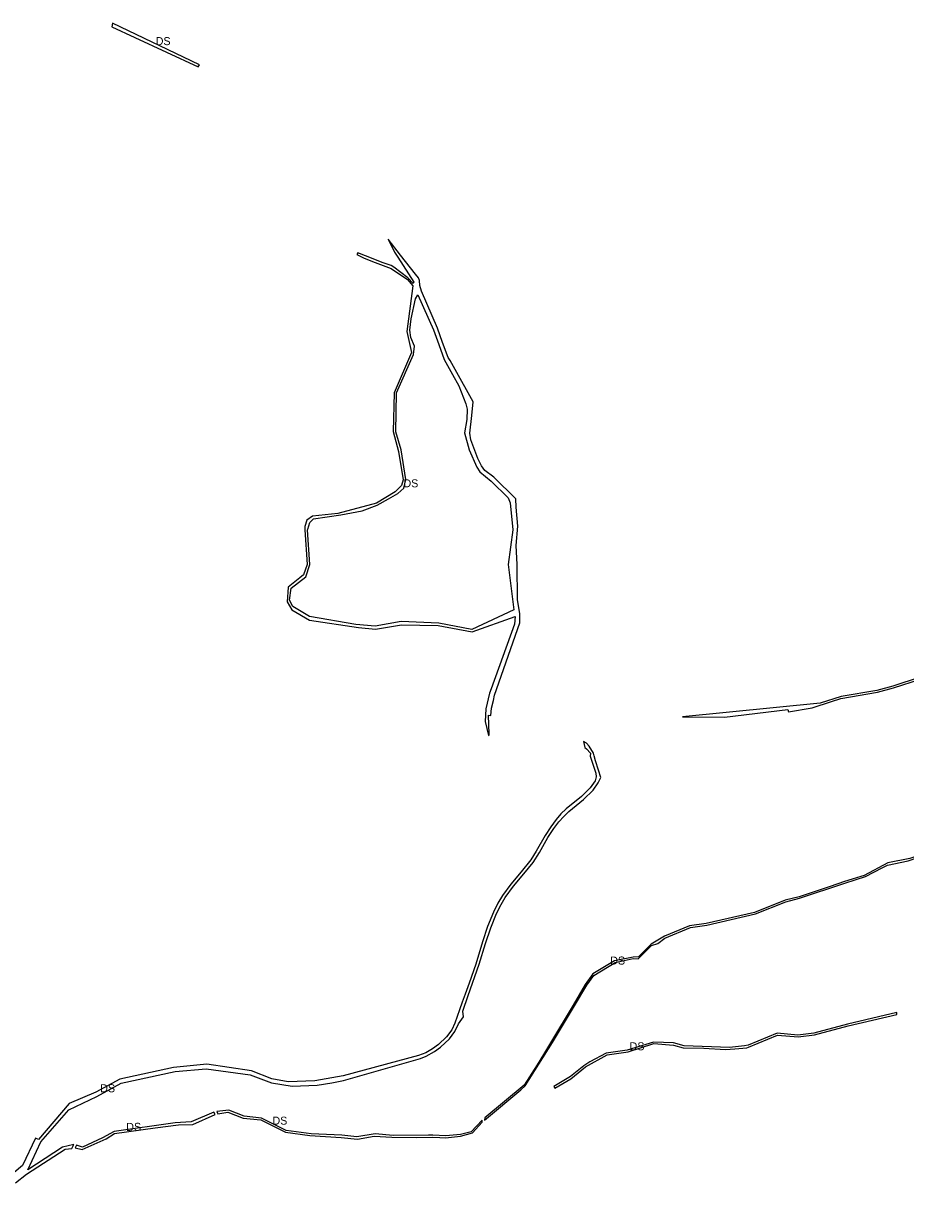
# Model space of a CAD drawing. Extents: x -477304 to -465641, y -1159113 to -1149285.
# Drawn here: x -472433 to -471441, y -1151736 to -1150424 of the extents above; entities that cross this region are included whole.
import ezdxf

# ---------------------------------------------------------------- set-up
doc = ezdxf.new("R2010")
doc.units = 0
doc.layers.add('35', color=7, linetype='Continuous')

msp = doc.modelspace()

# ---------------------------------------------------------------- linework, layer by layer
at = {"layer": '35'}
for p, q in [((-472333.3, -1150423.9), (-472334, -1150427.7)), ((-472009.4, -1150684.5), (-472023.2, -1150666.5)), ((-472023.2, -1150666.5), (-472016.2, -1150681.1)), ((-472048.8, -1150685.4), (-472057.4, -1150682.1)), ((-472028.8, -1150693.3), (-472048.8, -1150685.4)), ((-472016.2, -1150681.1), (-472012.2, -1150686.8)), ((-472012.2, -1150686.8), (-471994.4, -1150714.9)), ((-472001.4, -1150711.9), (-471995.6, -1150718.9)), ((-471994.4, -1150714.9), (-471995.2, -1150716.6)), ((-471985.7, -1150725.2), (-471987.4, -1150718.8)), ((-471996.9, -1150794.2), (-472016.3, -1150839.2)), ((-471953.6, -1150803.2), (-471955.8, -1150799.5)), ((-471947.8, -1150813), (-471953.6, -1150803.2)), ((-471927.7, -1150849.6), (-471947.8, -1150813)), ((-472016.3, -1150839.2), (-472017.7, -1150883)), ((-472014.6, -1150883.2), (-472013.7, -1150839.4)), ((-471929, -1150864.7), (-471927.7, -1150849.6)), ((-471931.5, -1150884.6), (-471929, -1150864.7)), ((-472017.7, -1150883), (-472011.5, -1150905.4)), ((-471918.3, -1150921.6), (-471922.5, -1150913.2)), ((-472052.3, -1150972), (-472035.6, -1150965.8)), ((-471879.3, -1150968), (-471879.5, -1150958.4)), ((-472117, -1150989.6), (-472116.8, -1150993.5)), ((-472113.7, -1150992.6), (-472111.3, -1150985.3)), ((-472116.8, -1150993.5), (-472114.3, -1151032.5)), ((-471878.3, -1151032.4), (-471879.1, -1151010.9)), ((-472115.8, -1151046.1), (-472111.2, -1151032.3)), ((-471888.1, -1151032.3), (-471882, -1151083.5)), ((-472132.4, -1151059.1), (-472115.8, -1151046.1)), ((-472134.2, -1151072.4), (-472132.4, -1151059.1)), ((-472136.9, -1151074.2), (-472131.5, -1151083.3)), ((-472130.4, -1151079.8), (-472134.2, -1151072.4)), ((-471966.4, -1151098.2), (-472008.6, -1151096.6)), ((-471880.5, -1151090.7), (-471881.2, -1151099.6)), ((-472008.1, -1151100.3), (-471967.1, -1151100.8)), ((-471514.2, -1151182.9), (-471472.8, -1151175.9)), ((-471455.6, -1151169.2), (-471473.7, -1151174)), ((-471907.1, -1151193.8), (-471904.9, -1151185.2)), ((-471909.5, -1151223), (-471910.5, -1151201.7)), ((-471910.5, -1151201.7), (-471907.9, -1151202.2)), ((-471907.9, -1151202.2), (-471907.1, -1151193.8)), ((-471573.7, -1151195.4), (-471573, -1151197.9)), ((-471573, -1151197.9), (-471546.3, -1151193.6)), ((-471914.2, -1151208.9), (-471910.4, -1151224.8)), ((-471910.4, -1151224.8), (-471909.5, -1151224.3)), ((-471909.5, -1151224.3), (-471909.5, -1151223)), ((-471800.1, -1151233.2), (-471803.7, -1151231.3)), ((-471803.7, -1151231.3), (-471801.9, -1151238)), ((-471801.9, -1151238), (-471800.2, -1151239.8)), ((-471800.2, -1151239.8), (-471795.7, -1151244.5)), ((-471797.2, -1151236.5), (-471800.1, -1151233.2)), ((-471792.2, -1151244.4), (-471797.2, -1151236.5)), ((-471795.7, -1151244.5), (-471795.9, -1151247.8)), ((-471795.9, -1151247.8), (-471789.6, -1151266.9)), ((-471791.4, -1151247.7), (-471792.2, -1151244.4)), ((-471784.2, -1151271.9), (-471786.5, -1151263.5)), ((-471786.9, -1151278), (-471784.2, -1151271.9)), ((-471822.9, -1151307.2), (-471828.9, -1151312.9)), ((-471843.5, -1151339.5), (-471836.8, -1151329.3)), ((-471836.8, -1151329.3), (-471831.4, -1151321.8)), ((-471846.5, -1151337.2), (-471856.6, -1151354.9)), ((-471853, -1151356.4), (-471843.5, -1151339.5)), ((-471860.2, -1151367.3), (-471853, -1151356.4)), ((-471467.6, -1151373.4), (-471464.7, -1151371.9)), ((-471464.7, -1151371.9), (-471461.8, -1151370.3)), ((-471576.6, -1151409.9), (-471611.2, -1151423.7)), ((-471907.6, -1151440.8), (-471901.5, -1151424.8)), ((-471742.1, -1151475.6), (-471727.2, -1151460.8)), ((-471727.2, -1151460.8), (-471720, -1151458.5)), ((-471720, -1151458.5), (-471712.2, -1151452.7)), ((-471924.6, -1151481.7), (-471932.1, -1151503.1)), ((-471791.8, -1151494.6), (-471767.8, -1151480)), ((-471799.8, -1151505.5), (-471791.8, -1151494.6)), ((-471813.6, -1151528.8), (-471799.8, -1151505.5)), ((-471838.5, -1151569.7), (-471813.6, -1151528.8)), ((-471938.6, -1151541.1), (-471939.1, -1151534.6)), ((-471506.8, -1151549.2), (-471544.7, -1151559.3)), ((-471869.3, -1151618.7), (-471838.5, -1151569.7)), ((-471980.9, -1151581.3), (-471989, -1151584.4)), ((-471753.2, -1151580.3), (-471724.6, -1151571.1)), ((-471724.6, -1151571.1), (-471702.2, -1151572.7)), ((-471690.2, -1151573.6), (-471702.4, -1151570.3)), ((-471620, -1151575.9), (-471617.9, -1151575)), ((-472176.9, -1151601.8), (-472227.2, -1151594.3)), ((-471989, -1151584.4), (-472073.7, -1151607.2)), ((-472073.5, -1151612.6), (-471987, -1151587.7)), ((-471987, -1151587.7), (-471980.3, -1151585.3)), ((-471855.8, -1151594.8), (-471870.4, -1151617.8)), ((-471848.7, -1151583.2), (-471855.8, -1151594.8)), ((-471803.2, -1151596.1), (-471818.2, -1151608)), ((-471796.4, -1151591.7), (-471803.2, -1151596.1)), ((-472154.1, -1151610.8), (-472176.9, -1151601.8)), ((-472073.7, -1151607.2), (-472105.7, -1151613.1)), ((-472154.2, -1151615.2), (-472131.1, -1151619.1)), ((-471870.4, -1151617.8), (-471914.6, -1151654.7)), ((-472217.9, -1151650.9), (-472219.3, -1151648)), ((-472215.9, -1151647.6), (-472214.6, -1151650)), ((-472243, -1151661.9), (-472217.9, -1151650.9)), ((-471917.6, -1151657.1), (-471929.8, -1151670.2)), ((-471917.6, -1151659.4), (-471917.6, -1151657.1)), ((-471914.6, -1151654.7), (-471914.7, -1151657)), ((-472109.9, -1151672.5), (-472138, -1151668.8)), ((-472075.4, -1151674.1), (-472109.9, -1151672.5)), ((-472017.7, -1151674.4), (-472037.7, -1151672.7)), ((-471978, -1151674.1), (-472017.7, -1151674.4)), ((-471958.6, -1151677.2), (-471941.7, -1151675)), ((-472416.5, -1151678.8), (-472419.6, -1151677.6)), ((-472378.9, -1151688.9), (-472376.5, -1151684.7)), ((-472373.6, -1151685.3), (-472375.1, -1151688.1)), ((-472375.1, -1151688.1), (-472367.4, -1151690.3)), ((-472367.1, -1151687.4), (-472373.6, -1151685.3)), ((-472367.4, -1151690.3), (-472340.4, -1151678.1)), ((-472075.9, -1151676.5), (-472057.8, -1151678.4)), ((-472057.8, -1151678.4), (-472039, -1151675.3)), ((-472039, -1151675.3), (-472019.2, -1151676.4)), ((-472019.2, -1151676.4), (-471991.4, -1151676.5)), ((-471965, -1151676.6), (-471958.6, -1151677.2))]:
    msp.add_line(p, q, dxfattribs=at)
for points in [[(-472334, -1150427.7), (-472308.2, -1150439.7), (-472236.9, -1150473), (-472235.3, -1150470.4), (-472333.3, -1150423.9)], [(-472057.4, -1150682.1), (-472058.6, -1150683.9), (-472050.3, -1150687.8), (-472037.8, -1150692.9)], [(-471989.1, -1150710.2), (-471992.4, -1150705.8), (-472009.4, -1150684.5)], [(-472037.8, -1150692.9), (-472019.7, -1150699.6), (-472001.4, -1150711.9)], [(-472016.9, -1150697.9), (-472019.9, -1150696.1), (-472028.8, -1150693.3)], [(-471995.2, -1150716.6), (-472001.2, -1150709.9), (-472016.9, -1150697.9)], [(-471987.4, -1150718.8), (-471988, -1150713.2), (-471989.1, -1150710.2)], [(-471995.6, -1150718.9), (-472002.2, -1150770.3), (-471996.9, -1150794.2)], [(-471997.7, -1150777.1), (-471999, -1150768.9), (-471997.4, -1150756), (-471992.4, -1150733.8), (-471989.9, -1150729.3)], [(-471989.9, -1150729.3), (-471972.3, -1150768.7), (-471966.3, -1150784.9), (-471960.3, -1150802), (-471950.7, -1150818.8)], [(-471955.8, -1150799.5), (-471962, -1150782.8), (-471967.8, -1150766.8), (-471985.7, -1150725.2)], [(-472013.7, -1150839.4), (-471994.8, -1150796.2), (-471993.5, -1150786.8), (-471997.7, -1150777.1)], [(-471950.7, -1150818.8), (-471943.7, -1150831.4), (-471935.9, -1150851.6), (-471934.5, -1150857.7), (-471934.7, -1150869.3), (-471937.2, -1150884.2)], [(-472003.5, -1150936.8), (-472008.4, -1150903.4), (-472014.6, -1150883.2)], [(-471937.2, -1150884.2), (-471932, -1150903.5), (-471923.6, -1150922.8), (-471920, -1150928.1), (-471907.3, -1150938.6)], [(-471922.5, -1150913.2), (-471930.4, -1150892.4), (-471931.5, -1150884.6)], [(-472011.5, -1150905.4), (-472006.4, -1150937.3), (-472008.1, -1150943.5), (-472015.2, -1150950.7)], [(-471879.5, -1150958.4), (-471904.3, -1150934.2), (-471914.4, -1150926.7), (-471918.3, -1150921.6)], [(-472035.6, -1150965.8), (-472022.9, -1150958.4), (-472012.4, -1150952.4), (-472005.6, -1150946.7), (-472003.5, -1150936.8)], [(-471907.3, -1150938.6), (-471888.3, -1150957.6), (-471886, -1150963.2)], [(-472015.2, -1150950.7), (-472036.2, -1150963.4), (-472079.7, -1150974.9), (-472108.2, -1150977.9), (-472114.7, -1150982.5), (-472117, -1150989.6)], [(-471886, -1150963.2), (-471883.1, -1150993.4), (-471888.1, -1151032.3)], [(-472111.3, -1150985.3), (-472107.1, -1150981.1), (-472076.6, -1150976.6), (-472052.3, -1150972)], [(-471879.1, -1151010.9), (-471877.5, -1150989.4), (-471879.3, -1150968)], [(-472111.2, -1151032.3), (-472114, -1150993.5), (-472113.7, -1150992.6)], [(-472114.3, -1151032.5), (-472118.5, -1151044), (-472122.7, -1151047.5)], [(-471875.1, -1151087.8), (-471875.6, -1151085.1), (-471877.9, -1151072.2), (-471878.3, -1151032.4)], [(-472122.7, -1151047.5), (-472135.5, -1151058), (-472136.9, -1151074.2)], [(-472131.5, -1151083.3), (-472111.7, -1151094.8), (-472056.5, -1151103.3), (-472037.5, -1151105.1), (-472008.1, -1151100.3)], [(-472059.7, -1151100), (-472111.5, -1151090.9), (-472130.4, -1151079.8)], [(-471882, -1151083.5), (-471929.1, -1151105.4), (-471966.4, -1151098.2)], [(-472008.6, -1151096.6), (-472037.8, -1151101.9), (-472059.7, -1151100)], [(-471967.1, -1151100.8), (-471928.7, -1151108.1), (-471880.5, -1151090.7)], [(-471904.9, -1151185.2), (-471903.5, -1151179.4), (-471875.2, -1151098), (-471875.1, -1151087.8)], [(-471881.2, -1151099.6), (-471907.4, -1151172.3), (-471909.1, -1151177.1), (-471913.3, -1151194.8), (-471914.2, -1151208.9)], [(-471406.5, -1151140.4), (-471408.7, -1151143), (-471416.7, -1151154.2), (-471424.8, -1151159.1), (-471455.6, -1151169.2)], [(-471472.8, -1151175.9), (-471455, -1151171.1), (-471424.7, -1151161.4), (-471415.2, -1151155.3)], [(-471473.7, -1151174), (-471513.9, -1151180.8), (-471537.5, -1151188.4)], [(-471537.5, -1151188.4), (-471692.3, -1151203.7), (-471645, -1151204), (-471573.7, -1151195.4)], [(-471546.3, -1151193.6), (-471524.7, -1151186.4), (-471514.2, -1151182.9)], [(-471786.5, -1151263.5), (-471790.2, -1151253.2), (-471791.4, -1151247.7)], [(-471789.6, -1151266.9), (-471789.2, -1151271.1), (-471790.4, -1151275.6)], [(-471790.4, -1151275.6), (-471796.2, -1151283.6), (-471805.9, -1151293.3), (-471822.9, -1151307.2)], [(-471820.1, -1151310.3), (-471803.7, -1151296.6), (-471792.8, -1151286), (-471786.9, -1151278)], [(-471828.9, -1151312.9), (-471834.4, -1151319.1), (-471840.3, -1151327.4), (-471846.5, -1151337.2)], [(-471831.4, -1151321.8), (-471825.6, -1151315.7), (-471820.1, -1151310.3)], [(-471856.6, -1151354.9), (-471862.6, -1151364.3), (-471873.7, -1151378), (-471885.3, -1151391.7)], [(-471396.6, -1151349.3), (-471436.7, -1151362.9), (-471461.3, -1151367.8), (-471488.1, -1151382), (-471510.1, -1151388.8), (-471526.3, -1151394.6)], [(-471461.8, -1151370.3), (-471438.4, -1151365.6), (-471427.4, -1151361.8), (-471395.3, -1151351.3)], [(-471901.5, -1151424.8), (-471896.3, -1151414.7), (-471891.6, -1151406.9), (-471882.3, -1151394.1), (-471870.6, -1151380.1), (-471860.2, -1151367.3)], [(-471509.6, -1151390.8), (-471486.6, -1151383.2), (-471467.6, -1151373.4)], [(-471885.3, -1151391.7), (-471894.6, -1151404.4), (-471899.8, -1151413.1), (-471904.6, -1151423.3)], [(-471526.3, -1151394.6), (-471561, -1151406.1), (-471576.6, -1151409.9)], [(-471576.1, -1151411.8), (-471560.7, -1151407.7), (-471509.6, -1151390.8)], [(-471665, -1151438.1), (-471610.1, -1151425.1), (-471576.1, -1151411.8)], [(-471904.6, -1151423.3), (-471911.3, -1151439.6), (-471917.1, -1151456.8), (-471924.6, -1151481.7)], [(-471611.2, -1151423.7), (-471665.5, -1151436.2), (-471684.4, -1151438.7), (-471712.5, -1151450.4)], [(-471712.2, -1151452.7), (-471683.3, -1151440.4), (-471665, -1151438.1)], [(-471939.1, -1151534.6), (-471933.2, -1151517), (-471920.8, -1151481.8), (-471913.9, -1151458.7), (-471907.6, -1151440.8)], [(-471712.5, -1151450.4), (-471727.6, -1151459.4), (-471741.8, -1151473.5), (-471747.7, -1151473.8), (-471768.5, -1151478.1), (-471793, -1151492.8), (-471801.6, -1151504.8), (-471815, -1151527.7), (-471839.6, -1151568.4), (-471848.7, -1151583.2)], [(-471767.8, -1151480), (-471747.6, -1151475.5), (-471742.1, -1151475.6)], [(-471932.1, -1151503.1), (-471936.7, -1151515.5), (-471939.9, -1151524.6)], [(-471939.9, -1151524.6), (-471942.9, -1151533.1), (-471948.1, -1151548.2), (-471951.5, -1151555.5), (-471957.5, -1151563.5)], [(-471948.2, -1151557.6), (-471944, -1151548.8), (-471938.6, -1151541.1)], [(-471617.9, -1151575), (-471585.5, -1151561.6), (-471562.2, -1151563.6), (-471543.8, -1151561.2), (-471505.8, -1151551.1), (-471451.3, -1151538.3), (-471451.1, -1151536), (-471506.8, -1151549.2)], [(-471957.5, -1151563.5), (-471966.7, -1151572.2), (-471973.5, -1151577.1), (-471980.9, -1151581.3)], [(-471964.2, -1151575.2), (-471954.1, -1151565.9), (-471948.2, -1151557.6)], [(-471702.4, -1151570.3), (-471724.7, -1151569.3), (-471754.6, -1151578.4)], [(-471585.6, -1151559.4), (-471618.4, -1151572.8), (-471622.4, -1151573.6)], [(-471544.7, -1151559.3), (-471562.5, -1151561.5), (-471585.6, -1151559.4)], [(-471980.3, -1151585.3), (-471970.9, -1151580), (-471964.2, -1151575.2)], [(-471818.2, -1151608), (-471837, -1151619.3), (-471835.9, -1151621.2), (-471817.8, -1151610.6), (-471801.3, -1151597.2), (-471777.1, -1151583.9), (-471753.2, -1151580.3)], [(-471754.6, -1151578.4), (-471778, -1151581.8), (-471796.4, -1151591.7)], [(-471702.2, -1151572.7), (-471691.6, -1151575.8), (-471668.3, -1151576.3), (-471644, -1151577.8)], [(-471622.4, -1151573.6), (-471639.5, -1151575.4), (-471690.2, -1151573.6)], [(-471644, -1151577.8), (-471633.5, -1151577), (-471620, -1151575.9)], [(-472227.2, -1151594.3), (-472264.5, -1151598), (-472325, -1151610.9), (-472352.1, -1151625.8), (-472382, -1151638.3), (-472416.5, -1151678.8)], [(-472382.3, -1151645.6), (-472350.7, -1151630.7), (-472323.6, -1151615.6), (-472262.8, -1151602.5), (-472227.8, -1151599.4), (-472178.2, -1151606.2), (-472154.2, -1151615.2)], [(-472105.7, -1151613.1), (-472135.8, -1151614), (-472154.1, -1151610.8)], [(-472131.1, -1151619.1), (-472103.2, -1151617.7), (-472086.5, -1151615.3), (-472073.5, -1151612.6)], [(-471914.7, -1151657), (-471873.9, -1151622.9), (-471869.3, -1151618.7)], [(-472428.3, -1151713.2), (-472413.8, -1151681.4), (-472382.3, -1151645.6)], [(-472219.3, -1151648), (-472244.9, -1151659.2), (-472262.7, -1151660.3)], [(-472185.2, -1151652.5), (-472202.5, -1151646.1), (-472215.9, -1151647.6)], [(-472214.6, -1151650), (-472203.5, -1151648.3), (-472186.3, -1151654.9), (-472166.4, -1151656.8)], [(-472262.7, -1151660.3), (-472331.4, -1151669.8), (-472344.5, -1151677.1), (-472367.1, -1151687.4)], [(-472285.1, -1151665.9), (-472259.1, -1151662.6), (-472243, -1151661.9)], [(-472138, -1151668.8), (-472165.5, -1151654.9), (-472185.2, -1151652.5)], [(-472166.4, -1151656.8), (-472138.8, -1151670.6), (-472111.3, -1151674.4), (-472075.9, -1151676.5)], [(-471941.7, -1151675), (-471928.5, -1151671.4), (-471917.6, -1151659.4)], [(-472340.4, -1151678.1), (-472331.1, -1151672.3), (-472285.1, -1151665.9)], [(-472037.7, -1151672.7), (-472058.5, -1151675.8), (-472075.4, -1151674.1)], [(-471929.8, -1151670.2), (-471941.9, -1151673.3), (-471958.2, -1151674.8), (-471972.9, -1151674.1), (-471978, -1151674.1)], [(-472419.6, -1151677.6), (-472434.3, -1151708.1), (-472457.9, -1151727.9), (-472469.5, -1151736.4)], [(-472376.5, -1151684.7), (-472389.4, -1151687.5), (-472428.3, -1151713.2)], [(-471991.4, -1151676.5), (-471973.2, -1151676.2), (-471965, -1151676.6)], [(-472442.2, -1151727.8), (-472429.9, -1151717.9), (-472386.3, -1151689.6), (-472378.9, -1151688.9)]]:
    msp.add_lwpolyline(points, dxfattribs=at)

# ---------------------------------------------------------------- texts
for p in [(-472284.6, -1150448.4), (-472006, -1150945.6), (-471773.5, -1151482.2), (-471751.7, -1151578.6), (-472347, -1151625.8), (-472317.7, -1151669.2), (-472153.3, -1151662.2)]:
    msp.add_text('DS', height=9, dxfattribs=at).set_placement(p)

doc.saveas('drawing.dxf')
